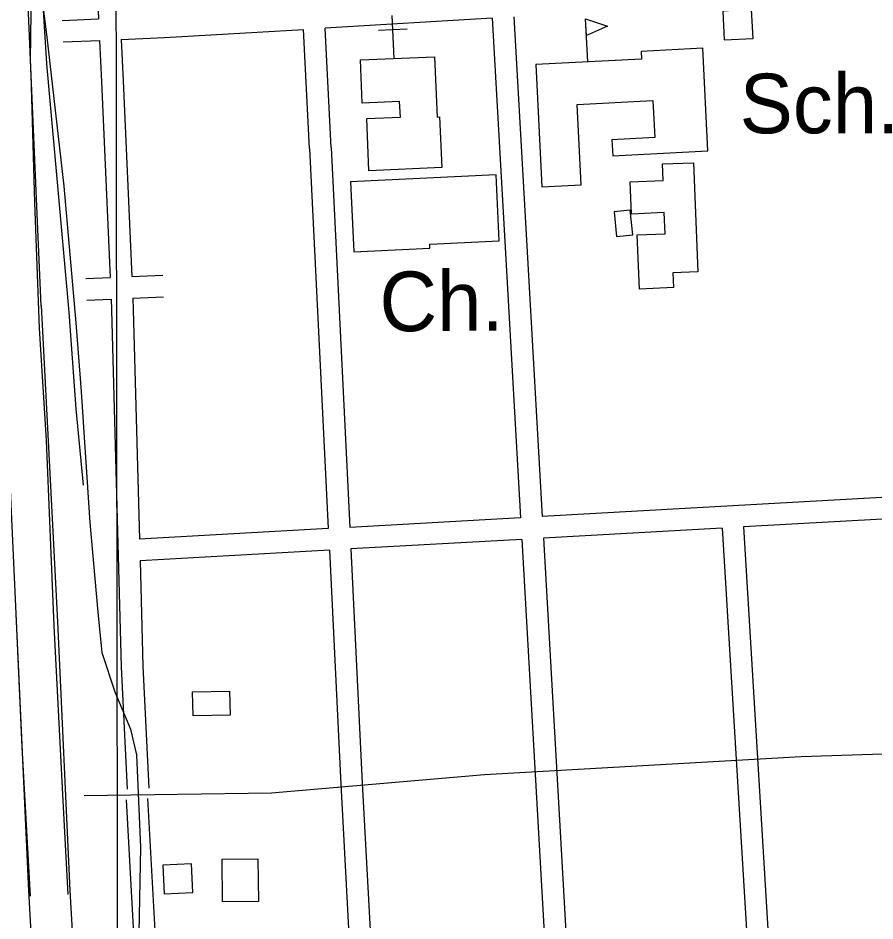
# Model space of a CAD drawing. Extents: x 3313447 to 3351316, y 703786 to 729172.
# Drawn here: x 3333201 to 3334393, y 717443 to 718699 of the extents above; entities that cross this region are included whole.
import ezdxf

# ---------------------------------------------------------------- set-up
doc = ezdxf.new("R2010")
doc.units = 0
for name, color, linetype in [('V-BLDG-IDEN', 7, 'Continuous'), ('V-BLDG-OTLN', 7, 'Continuous'), ('V-BRDG-OTLN', 7, 'Continuous'), ('V-GRID-MAJR', 7, 'Continuous'), ('V-ROAD-CNTR', 7, 'Continuous'), ('V-SITE-OTLN', 7, 'Continuous'), ('V-SITE-OTLN-IDEN', 7, 'Continuous')]:
    doc.layers.add(name, color=color, linetype=linetype)

msp = doc.modelspace()

# ---------------------------------------------------------------- linework, layer by layer
at = {"layer": 'V-BLDG-OTLN'}
msp.add_line((3333993.4, 718638.2), (3333990.3, 718698.1), dxfattribs=at)
for points in [[(3334181.3, 718709), (3334183.2, 718669), (3334223.2, 718671), (3334221.2, 718710.9)], [(3333990.3, 718698.1), (3334020.9, 718688.1), (3333991.5, 718675.1)], [(3333920.8, 718634.5), (3333929.5, 718464.3), (3333984.2, 718467.1), (3333978.5, 718578.9), (3334083.9, 718584.3), (3334086.5, 718533), (3334026.8, 718529.9), (3334028, 718507.6), (3334160.5, 718514.3), (3334153.2, 718657.3), (3334067.4, 718652.9), (3334068, 718642)], [(3333790, 718491.1), (3333688.8, 718486.7), (3333685.7, 718559.5), (3333732.5, 718561.5), (3333731.5, 718583), (3333679.5, 718580.8), (3333676.9, 718640.9), (3333779.9, 718645.4), (3333783.5, 718561.5), (3333786.9, 718561.7)], [(3334140.3, 718497.9), (3334146.5, 718346.2), (3334111.5, 718344.8), (3334112.4, 718324), (3334065.1, 718322), (3334062, 718397.3), (3334101, 718398.9), (3334099.7, 718428.4), (3334054, 718426.5), (3334052.2, 718471.4), (3334098.3, 718473.3), (3334097.4, 718496.2)], [(3333870.2, 718389), (3333865.7, 718481.1), (3333663.1, 718471.2), (3333667.9, 718373.9), (3333773.7, 718379), (3333773.4, 718384.3)], [(3334033.2, 718395.2), (3334055.8, 718397.3), (3334052.4, 718431.9), (3334029.9, 718429.7)], [(3333444, 717728.2), (3333443.5, 717761.7), (3333495, 717762.4), (3333495.5, 717729)], [(3333484.7, 717528.5), (3333534.4, 717528.9), (3333534.9, 717469.7), (3333485.2, 717469.3)], [(3333401.8, 717520.4), (3333403.7, 717480.4), (3333443.7, 717482.3), (3333441.7, 717522.3)]]:
    msp.add_lwpolyline(points, close=True, dxfattribs=at)
at = {"layer": 'V-BRDG-OTLN'}
for points in [[(3333291.8, 718049.1), (3333281.3, 718155.4), (3333271.5, 718290), (3333254.7, 718480.8), (3333240.6, 718635.6), (3333234.3, 718740.3), (3333233.7, 718745.1), (3333232.9, 718749.9), (3333231.8, 718754.6), (3333230.6, 718759.2), (3333229.1, 718763.8), (3333227.3, 718768.3), (3333225.4, 718772.7), (3333223.3, 718777), (3333220.9, 718781.2), (3333218.4, 718785.3), (3333215.7, 718789.2), (3333212.7, 718793.1)], [(3333270.1, 717479.3), (3333263, 717618.8), (3333251, 717853.4), (3333240.3, 718111.5), (3333230.5, 718267.6), (3333224, 718442.5), (3333219, 718620.1), (3333214.1, 718727.7)], [(3333195.4, 717911.5), (3333206, 717684.3), (3333217.3, 717477.2)]]:
    msp.add_lwpolyline(points, dxfattribs=at)
at = {"layer": 'V-GRID-MAJR'}
msp.add_spline([(3333341.8, 715247.1), (3333333, 721308.8), (3333324.1, 727370.5), (3333324.1, 727373.9)], degree=3, dxfattribs=at)
at = {"layer": 'V-ROAD-CNTR'}
for points in [[(3333232.9, 718298.6), (3333217.8, 718640.4), (3333219.7, 718773), (3333216.9, 718873.6), (3333221.5, 718979.3), (3333235.1, 719081.2), (3333243.2, 719160.1), (3333260.8, 719272.4), (3333289.1, 719418.9), (3333338.8, 719601.3), (3333372.1, 719726.7), (3333428.8, 719915.8), (3333459.8, 720042.2), (3333488.4, 720178.4), (3333515.6, 720325.6), (3333532.1, 720441.7), (3333543.1, 720577.2), (3333549, 720700.8), (3333549.7, 720867.9), (3333537.8, 721082.7), (3333519.8, 721410.5)], [(3333299.1, 718994), (3333302.6, 718913.7), (3333312.5, 718698.1)], [(3333217.4, 718856.1), (3333240.8, 718672.8), (3333264.2, 718465.1), (3333281.1, 718275.2), (3333288.1, 718185.5)], [(3333262, 718695.9), (3333312.5, 718698.1)], [(3333860.4, 718699), (3333627.9, 718685.1)], [(3333860.4, 718699), (3333899.8, 718003.7)], [(3333890.3, 718700.8), (3333929.8, 718005.4)], [(3333343.9, 718669.5), (3333404.4, 718672.2), (3333597.9, 718683.3)], [(3333606.3, 718517.6), (3333597.9, 718683.3)], [(3333636.3, 718519.2), (3333627.9, 718685.1)], [(3333343.9, 718669.5), (3333346.6, 718611.9), (3333358.7, 718339.4)], [(3333263.3, 718665.9), (3333313.9, 718668.2)], [(3333313.9, 718668.2), (3333316.6, 718610.5), (3333328.8, 718338.1)], [(3333636.3, 718519.1), (3333662.2, 717990.3)], [(3333606.3, 718517.7), (3333632.2, 717988.7)], [(3333294.9, 718336.7), (3333328.8, 718338.1)], [(3333358.7, 718339.4), (3333401.9, 718341.2)], [(3333296.2, 718306.7), (3333330.1, 718308.1)], [(3333330.1, 718308.1), (3333330.8, 718292.5)], [(3333360.1, 718309.4), (3333403.1, 718311.2)], [(3333360.1, 718309.4), (3333360.8, 718293.8)], [(3333232.9, 718299), (3333255.6, 717858.8), (3333272.7, 717485), (3333309.1, 716847)], [(3333330.8, 718292.8), (3333344.2, 717796.3), (3333352.5, 717626.1)], [(3333360.8, 718293.6), (3333369.4, 717973.9)], [(3333338.3, 715210.4), (3333318.5, 715603.2), (3333297.3, 715968.4), (3333279.7, 716319.1), (3333258, 716638.6), (3333247.6, 716909.9), (3333215.4, 717484.7), (3333184.3, 718164.6), (3333179.6, 718238.1)], [(3333288.1, 718186.1), (3333300.6, 717997), (3333311.5, 717872.3), (3333317.1, 717816.3), (3333335.1, 717761.3), (3333357, 717709.3), (3333365.4, 717674), (3333371.1, 717545.5), (3333367.6, 717378.5), (3333371.1, 717240.7), (3333369.1, 717075.1), (3333373.3, 716873.6), (3333374.8, 716649), (3333374, 716446.1), (3333358.4, 716256.3), (3333341.5, 716161.6)], [(3334468.8, 718035.6), (3333929.8, 718005.4)], [(3333899.8, 718003.7), (3333662.2, 717990.3)], [(3334470.6, 718005.7), (3334210.2, 717991.1)], [(3334210.2, 717991.1), (3334252.3, 717293.3)], [(3333632.2, 717988.7), (3333369.4, 717973.9)], [(3334180.3, 717989.4), (3333931.5, 717975.4)], [(3334180.3, 717989.4), (3334222.3, 717291.9)], [(3333901.5, 717973.7), (3333663.6, 717960.4)], [(3333901.5, 717973.7), (3333940.9, 717279)], [(3333931.5, 717975.4), (3333970.9, 717280.3)], [(3333633.7, 717958.7), (3333370.3, 717943.9)], [(3333633.7, 717958.7), (3333649.6, 717632.9), (3333669.1, 717266.5)], [(3333663.6, 717960.4), (3333679.5, 717634.4), (3333699.1, 717267.8)], [(3333370.3, 717943.9), (3333374.2, 717797.4), (3333382.4, 717627.5)], [(3333292.7, 717617), (3333553, 717621.1), (3333849.7, 717646.6), (3334290, 717671.5), (3334700.7, 717684.7)], [(3333422.1, 716323.4), (3333351.4, 717611.2)], [(3333401, 717254.1), (3333381.3, 717612.8)]]:
    msp.add_lwpolyline(points, dxfattribs=at)
at = {"layer": 'V-SITE-OTLN'}
for p, q in [((3333723.9, 718643), (3333721.3, 718702.9)), ((3333742.1, 718683.8), (3333702.2, 718682.1))]:
    msp.add_line(p, q, dxfattribs=at)

# ---------------------------------------------------------------- texts
at = {"layer": 'V-BLDG-IDEN'}
msp.add_text('Sch.', height=83, dxfattribs=at).set_placement((3334204.6, 718538.8))
at = {"layer": 'V-SITE-OTLN-IDEN'}
msp.add_text('Ch.', height=83, rotation=0.3995, dxfattribs=at).set_placement((3333703.7, 718263.1))

doc.saveas('drawing.dxf')
